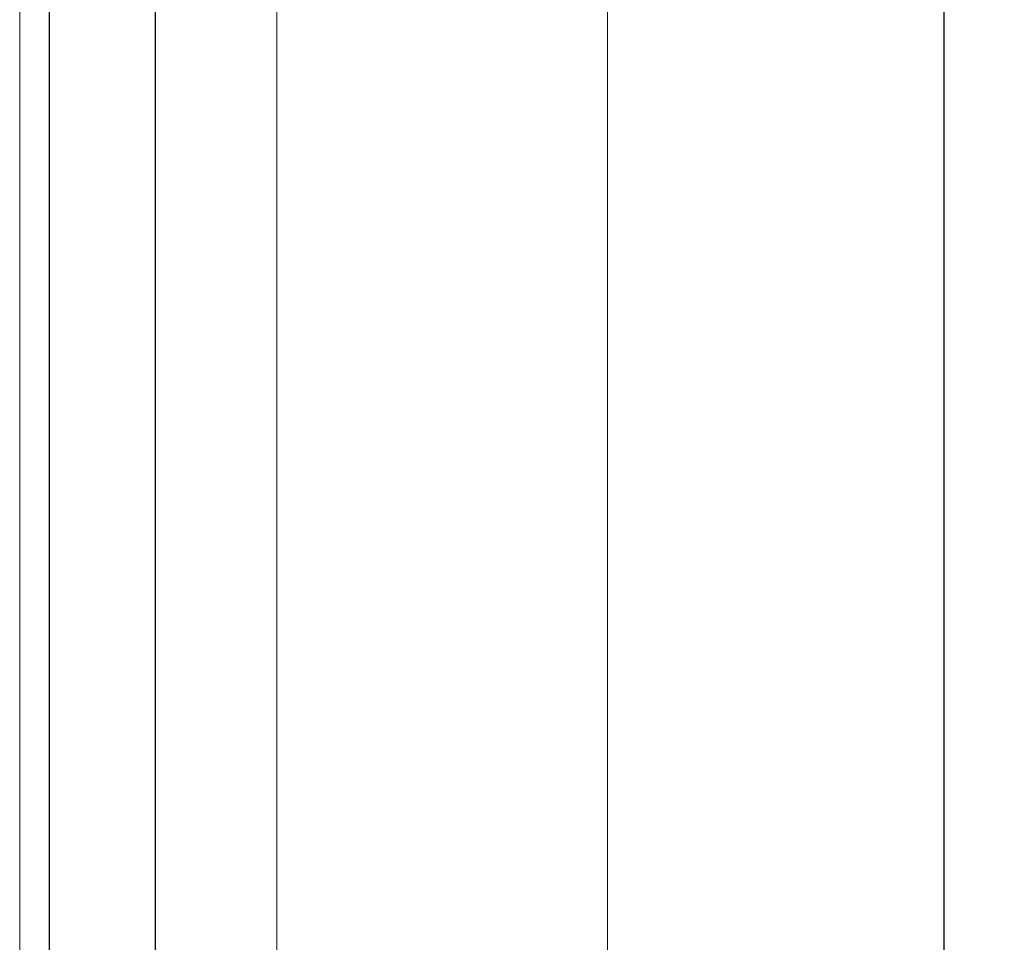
# Model space of a CAD drawing. Header units: millimetres. Extents: x 3652085 to 3778338, y -303702 to -273644.
# Tile 306 of 588: x 3715842 to 3716102, y -288350 to -288106. Entities that reach past the tile are written whole.
import ezdxf

# ---------------------------------------------------------------- set-up
doc = ezdxf.new("R2010")
doc.units = ezdxf.units.MM
doc.header["$PDMODE"] = 34
doc.linetypes.add('AUSGEZOGEN', pattern=[0])
doc.linetypes.add('HIDDEN2', pattern=[4.7625, 3.175, -1.5875])
doc.layers.add('021 Various', color=7, linetype='Continuous', lineweight=5)
doc.layers.add('DIM-03    (HAUSART)', color=111, linetype='Continuous', lineweight=5)
doc.layers.add('DOOR', color=7, linetype='AUSGEZOGEN')
doc.styles.add('1-20 Eng HA', font='arial.ttf', dxfattribs={"height": 40})
doc.dimstyles.new('1-20 Eng HA', dxfattribs={"dimtxt": 40, "dimasz": 16, "dimexe": 16, "dimexo": 5, "dimgap": 5, "dimtad": 1, "dimdec": 0, "dimlfac": -1, "dimzin": 0, "dimdsep": 46, "dimtxsty": '1-20 Eng HA', "dimblk": 'OBLIQUE', "dimcen": 0.09, "dimdle": 16, "dimclrd": 256, "dimclre": 256, "dimclrt": 256, "dimadec": 0, "dimazin": 0, "dimtfac": 1, "dimtdec": 0, "dimtofl": 0, "dimtmove": 0, "dimatfit": 3, "dimldrblk": 'OBLIQUE', "dimfxl": 1, "dimtolj": 1, "dimtzin": 0, "dimlwe": 0, "dimarcsym": 0})

# ---------------------------------------------------------------- blocks, each defined once
blk = doc.blocks.new('_Oblique')
at = {"color": 0, "linetype": 'ByBlock', "lineweight": -2}
blk.add_line((-0.5, -0.5), (0.5, 0.5), dxfattribs=at)
blk = doc.blocks.new('*D563')
at = {"layer": 'Defpoints', "color": 0, "lineweight": 0, "transparency": 16777216}
for p in [(3715916.71, -287934.74, -322634.12), (3716046.87, -288934.72, -322634.12), (3716086.16, -288934.72)]:
    blk.add_point(p, dxfattribs=at)
at = {"layer": 'DIM-03    (HAUSART)', "lineweight": -2, "transparency": 16777216}
blk.add_line((3716086.16, -287918.74), (3716086.16, -288950.72), dxfattribs=at)
at = {"layer": 'DIM-03    (HAUSART)', "linetype": 'HIDDEN2', "lineweight": 0, "transparency": 16777216}
for p, q in [((3715921.71, -287934.74), (3716102.16, -287934.74)), ((3716051.87, -288934.72), (3716102.16, -288934.72))]:
    blk.add_line(p, q, dxfattribs=at)
at = {"layer": 'DIM-03    (HAUSART)', "lineweight": -2, "transparency": 16777216, "xscale": 16, "yscale": 16, "zscale": 16}
for p, rotation in [((3716086.16, -287934.74), 90), ((3716086.16, -288934.72), 270)]:
    blk.add_blockref('_Oblique', p, dxfattribs=dict(at, rotation=rotation))
at = {"layer": 'DIM-03    (HAUSART)', "lineweight": 0, "transparency": 16777216, "insert": (3716060.74, -288434.73), "char_height": 40, "attachment_point": 5, "rotation": 90, "style": '1-20 Eng HA'}
blk.add_mtext('\\A1;1000', dxfattribs=at)

msp = doc.modelspace()

# ---------------------------------------------------------------- linework, layer by layer
at = {"lineweight": 0}
msp.add_line((3715909.95, -287968.51, -322634.12), (3715909.95, -288886.01, -308240.47), dxfattribs=at)
for points, elevation in [([(3715841.95, -286797.26), (3715841.95, -288886.26)], -322634.12), ([(3715841.95, -286797.26), (3715841.95, -288822.26)], -308240.47)]:
    msp.add_lwpolyline(points, dxfattribs=dict(at, elevation=elevation))
at = {"layer": '021 Various', "elevation": -322634.12}
msp.add_lwpolyline([(3715997.33, -287961.74), (3715997.33, -288934.72)], dxfattribs=at)
at = {"layer": 'DOOR', "color": 4, "linetype": 'AUSGEZOGEN', "elevation": -322634.12}
for points in [[(3715849.75, -287975.24), (3715849.75, -288904.01)], [(3715877.75, -287975.24), (3715877.75, -288904.01)]]:
    msp.add_lwpolyline(points, dxfattribs=at)

# ---------------------------------------------------------------- dimensions: what is measured, and where the dimension line sits
at = {"layer": 'DIM-03    (HAUSART)', "lineweight": 0}
dim = msp.add_linear_dim(base=(3716086.16, -288934.72), p1=(3715916.71, -287934.74, -322634.12), p2=(3716046.87, -288934.72, -322634.12), angle=90, dimstyle='1-20 Eng HA', dxfattribs=at)
dim.commit()
dim.dimension.update_dxf_attribs({"geometry": '*D563', "text_midpoint": (3716060.74, -288434.73)})

doc.saveas('drawing.dxf')
